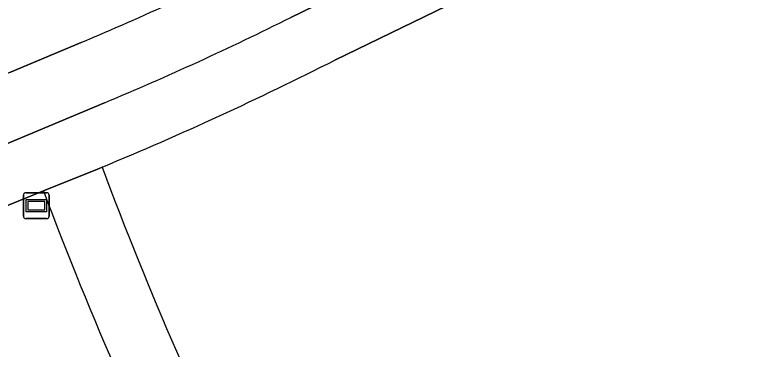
# Model space of a CAD drawing. Extents: x 158086 to 159499, y 382904 to 383981.
# Drawn here: x 158859.57 to 158888.57, y 383785.71 to 383798.63 of the extents above; entities that cross this region are included whole.
import ezdxf

# ---------------------------------------------------------------- set-up
doc = ezdxf.new("R2010")
doc.units = 0
for name, color, linetype in [('IMGEO_Berm_open', 7, 'Continuous'), ('IMGEO_Fietspad_gesloten', 7, 'Continuous'), ('IMGEO_Groenvoorziening', 7, 'Continuous'), ('IMGEO_Verklikker', 7, 'Continuous'), ('IMGEO_Voetpad_halfverhard', 7, 'Continuous'), ('IMGEO_Voetpad_open', 7, 'Continuous')]:
    doc.layers.add(name, color=color, linetype=linetype)

msp = doc.modelspace()

# ---------------------------------------------------------------- linework, layer by layer
at = {"layer": 'IMGEO_Berm_open'}
msp.add_lwpolyline([(158859.386, 383796.43), (158862.114, 383797.566)], dxfattribs=at)
msp.add_arc((158814.626, 383910.035), 122.083, 292.89112, 296.54291, dxfattribs=at)
at = {"layer": 'IMGEO_Fietspad_gesloten'}
for points in [[(158870.191, 383798.538), (158891.775, 383809.045), (158894.46, 383810.332), (158896.747, 383811.414), (158897.164, 383811.609), (158899.509, 383812.71), (158902.935, 383814.319)], [(158862.114, 383797.566), (158859.386, 383796.43), (158856.16, 383795.122)], [(158849.652, 383789.968), (158849.938, 383790.235), (158851.568, 383790.875), (158851.685, 383790.914), (158856.56, 383792.541), (158863.017, 383795.246)]]:
    msp.add_lwpolyline(points, dxfattribs=at)
for centre, radius, start, end in [((158814.626, 383910.035), 122.083, 292.89112, 296.54291), ((158819.785, 383898.92), 112.327, 292.6359, 296.66292)]:
    msp.add_arc(centre, radius, start, end, dxfattribs=at)
at = {"layer": 'IMGEO_Groenvoorziening'}
for points in [[(158900.081, 383787.037), (158893.749, 383791.597), (158889.835, 383801.645), (158895.436, 383808.391), (158894.396, 383807.865), (158891.662, 383806.502), (158871.891, 383796.892)], [(158860.658, 383791.843), (158857.724, 383790.655), (158859.359, 383772.269), (158861.304, 383767.646), (158862.416, 383765.256)]]:
    msp.add_lwpolyline(points, dxfattribs=at)
for centre, radius, start, end in [((158813.161, 383912.613), 129.772, 292.54712, 296.90834), ((158997.749, 383843.004), 143.886, 200.43773, 206.53732), ((159011.048, 383848.704), 160.78, 200.7111, 206.26815)]:
    msp.add_arc(centre, radius, start, end, dxfattribs=at)
at = {"layer": 'IMGEO_Verklikker'}
for p, q in [((158859.891, 383790.874), (158859.891, 383791.674)), ((158859.891, 383791.674), (158859.891, 383790.874)), ((158859.991, 383791.774), (158860.781, 383791.774)), ((158860.781, 383791.774), (158859.991, 383791.774)), ((158860.881, 383791.674), (158860.881, 383790.874)), ((158860.881, 383790.874), (158860.881, 383791.674)), ((158860.781, 383790.774), (158859.991, 383790.774)), ((158859.991, 383790.774), (158860.781, 383790.774))]:
    msp.add_line(p, q, dxfattribs=at)
for points in [[(158859.992, 383791.506), (158860.78, 383791.506), (158860.78, 383791.042), (158859.992, 383791.042), (158859.992, 383791.506)], [(158860.057, 383791.441), (158860.057, 383791.107), (158860.715, 383791.107), (158860.715, 383791.441), (158860.057, 383791.441)]]:
    msp.add_lwpolyline(points, dxfattribs=at)
for centre, start, end in [((158859.991, 383791.674), 90, 180), ((158859.991, 383791.674), 90, 180), ((158860.781, 383791.674), 0, 90), ((158860.781, 383791.674), 360, 90), ((158859.991, 383790.874), 180, 270), ((158859.991, 383790.874), 180, 270), ((158860.781, 383790.874), 270, 0), ((158860.781, 383790.874), 270, 0)]:
    msp.add_arc(centre, 0.1, start, end, dxfattribs=at)
at = {"layer": 'IMGEO_Voetpad_halfverhard'}
msp.add_lwpolyline([(158862.921, 383792.761), (158862.806, 383792.713), (158860.658, 383791.843)], dxfattribs=at)
for centre, radius, start, end in [((158997.749, 383843.004), 143.886, 200.43773, 206.53732), ((159011.048, 383848.704), 160.78, 200.7111, 206.26815)]:
    msp.add_arc(centre, radius, start, end, dxfattribs=at)
at = {"layer": 'IMGEO_Voetpad_open'}
for points in [[(158919.356, 383822.026), (158918.648, 383821.705), (158917.121, 383820.942), (158916.584, 383820.698), (158914.389, 383819.699), (158913.168, 383819.126), (158909.346, 383817.332), (158908.842, 383817.095), (158907.25, 383816.346), (158906.785, 383816.128), (158902.935, 383814.319), (158899.509, 383812.71), (158897.164, 383811.609), (158896.747, 383811.414), (158894.46, 383810.332), (158891.775, 383809.045), (158870.191, 383798.538)], [(158871.891, 383796.892), (158891.662, 383806.502), (158894.396, 383807.865), (158895.436, 383808.391), (158896.562, 383809.802), (158897.983, 383810.472), (158900.733, 383811.77), (158907.998, 383815.199), (158910.555, 383816.405), (158917.755, 383819.802)], [(158863.017, 383795.246), (158856.56, 383792.541)], [(158854.887, 383789.965), (158857.724, 383790.655), (158860.658, 383791.843), (158862.806, 383792.713), (158862.921, 383792.761)]]:
    msp.add_lwpolyline(points, dxfattribs=at)
for centre, radius, start, end in [((158819.785, 383898.92), 112.327, 292.6359, 296.66292), ((158813.161, 383912.613), 129.772, 292.54712, 296.90834)]:
    msp.add_arc(centre, radius, start, end, dxfattribs=at)

doc.saveas('drawing.dxf')
